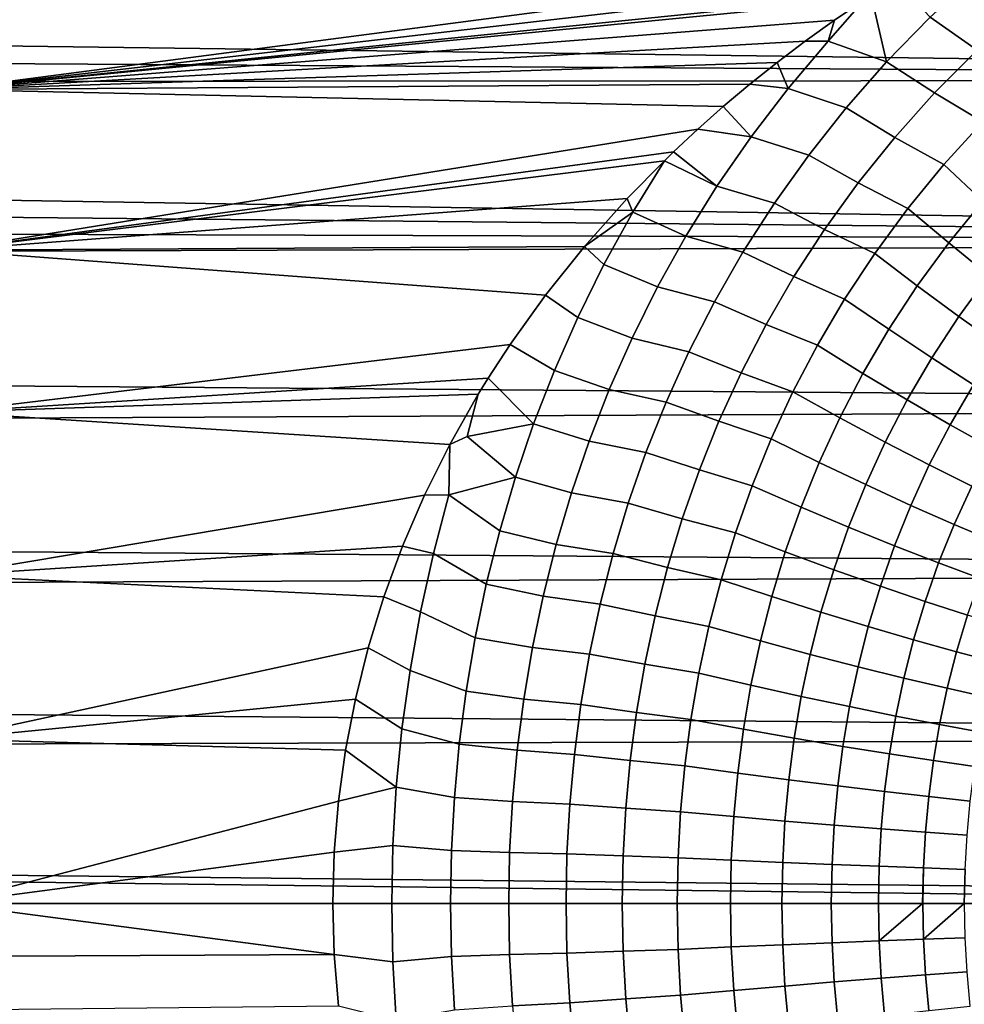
# Model space of a CAD drawing. Header units: metres. Extents: x -28 to 70, y -218 to 28.
# Tile 418 of 463: x 54.63 to 60.09, y -0.58 to 5.12. Entities that reach past the tile are written whole.
import ezdxf

# ---------------------------------------------------------------- set-up
doc = ezdxf.new("R2010")
doc.units = ezdxf.units.M
doc.layers.add('solid_10_261_432_XXX', color=7, linetype='CONTINUOUS')

msp = doc.modelspace()

# ---------------------------------------------------------------- linework, layer by layer
at = {"layer": 'solid_10_261_432_XXX'}
for points in [[(29.44335, 5.301906, 94.715553), (29.322201, 5.585927, 94.795898), (69.439003, 5.70188, 94.830009), (69.439003, 4.771931, 94.577621)], [(59.876007, 5.462117, 133.239685), (60.063484, 5.570206, 133.208664), (54.200001, 5.634651, 133.189865), (54.200001, 4.715178, 133.436234)], [(59.693401, 5.350714, 133.270966), (59.876007, 5.462117, 133.239685), (54.200001, 4.715178, 133.436234)], [(59.896965, 5.134295, 133.340668), (60.16951, 4.944592, 133.42569), (60.434612, 5.183936, 133.352249), (60.167065, 5.38321, 133.267853)], [(59.555134, 5.262065, 133.295349), (59.693401, 5.350714, 133.270966), (54.200001, 4.715178, 133.436234)], [(59.644711, 4.875944, 133.413971), (59.896965, 5.134295, 133.340668), (59.693401, 5.350714, 133.270966), (59.555134, 5.262065, 133.295349)], [(29.557314, 5.022706, 94.640961), (29.44335, 5.301906, 94.715553), (69.439003, 4.771931, 94.577621)], [(59.515556, 5.235993, 133.302444), (59.555134, 5.262065, 133.295349), (54.200001, 4.715178, 133.436234)], [(59.644711, 4.875944, 133.413971), (59.555134, 5.262065, 133.295349), (59.515556, 5.235993, 133.302444), (59.305927, 4.995977, 133.366714)], [(59.342369, 5.117973, 133.334076), (59.515556, 5.235993, 133.302444), (54.200001, 4.715178, 133.436234)], [(59.305927, 4.995977, 133.366714), (59.515556, 5.235993, 133.302444), (59.342369, 5.117973, 133.334076)], [(59.644711, 4.875944, 133.413971), (59.922066, 4.695804, 133.499847), (60.16951, 4.944592, 133.42569), (59.896965, 5.134295, 133.340668)], [(59.173954, 4.996886, 133.365723), (59.342369, 5.117973, 133.334076), (54.200001, 4.715178, 133.436234)], [(59.305927, 4.995977, 133.366714), (59.342369, 5.117973, 133.334076), (59.173954, 4.996886, 133.365723)], [(29.663946, 4.748678, 94.571922), (29.557314, 5.022706, 94.640961), (69.439003, 4.771931, 94.577621)], [(59.010311, 4.872769, 133.397324), (59.173954, 4.996886, 133.365723), (54.200001, 4.715178, 133.436234)], [(59.074177, 4.722131, 133.437561), (59.305927, 4.995977, 133.366714), (59.173954, 4.996886, 133.365723), (59.010311, 4.872769, 133.397324)], [(59.074177, 4.722131, 133.437561), (59.410358, 4.609473, 133.48703), (59.644711, 4.875944, 133.413971), (59.305927, 4.995977, 133.366714)], [(59.922066, 4.695804, 133.499847), (60.20237, 4.528592, 133.604416), (60.446159, 4.76791, 133.529327), (60.16951, 4.944592, 133.42569)], [(58.852051, 4.746294, 133.42865), (59.010311, 4.872769, 133.397324), (54.200001, 4.715178, 133.436234)], [(59.074177, 4.722131, 133.437561), (59.010311, 4.872769, 133.397324), (58.852051, 4.746294, 133.42865)], [(59.410358, 4.609473, 133.48703), (59.692348, 4.438915, 133.573929), (59.922066, 4.695804, 133.499847), (59.644711, 4.875944, 133.413971)], [(29.763865, 4.478979, 94.50798), (29.663946, 4.748678, 94.571922), (69.439003, 4.771931, 94.577621), (69.439003, 3.830905, 94.370323)], [(58.699245, 4.617562, 133.459656), (58.852051, 4.746294, 133.42865), (54.200001, 4.715178, 133.436234)], [(58.859829, 4.441782, 133.507294), (59.074177, 4.722131, 133.437561), (58.852051, 4.746294, 133.42865), (58.699245, 4.617562, 133.459656)], [(58.552147, 4.487056, 133.490158), (58.699245, 4.617562, 133.459656), (54.200001, 4.715178, 133.436234), (54.200001, 3.785025, 133.63858)], [(58.859829, 4.441782, 133.507294), (59.193806, 4.336137, 133.559189), (59.410358, 4.609473, 133.48703), (59.074177, 4.722131, 133.437561)], [(59.692348, 4.438915, 133.573929), (59.976158, 4.281083, 133.679672), (60.20237, 4.528592, 133.604416), (59.922066, 4.695804, 133.499847)], [(58.859829, 4.441782, 133.507294), (58.699245, 4.617562, 133.459656), (58.552147, 4.487056, 133.490158)], [(59.193806, 4.336137, 133.559189), (59.48027, 4.17521, 133.647247), (59.692348, 4.438915, 133.573929), (59.410358, 4.609473, 133.48703)], [(60.202534, 4.069867, 133.824371), (60.417725, 4.306181, 133.749161), (60.20237, 4.528592, 133.604416), (59.976158, 4.281083, 133.679672)], [(29.857124, 4.21362, 94.448906), (29.763865, 4.478979, 94.50798), (69.439003, 3.830905, 94.370323)], [(58.410572, 4.354707, 133.520157), (58.552147, 4.487056, 133.490158), (54.200001, 3.785025, 133.63858)], [(58.662678, 4.156017, 133.575333), (58.859829, 4.441782, 133.507294), (58.552147, 4.487056, 133.490158), (58.410572, 4.354707, 133.520157)], [(58.662678, 4.156017, 133.575333), (58.994854, 4.057117, 133.629822), (59.193806, 4.336137, 133.559189), (58.859829, 4.441782, 133.507294)], [(59.48027, 4.17521, 133.647247), (59.767467, 4.026702, 133.754333), (59.976158, 4.281083, 133.679672), (59.692348, 4.438915, 133.573929)], [(58.35791, 4.303686, 133.531464), (58.410572, 4.354707, 133.520157), (54.200001, 3.785025, 133.63858)], [(58.662678, 4.156017, 133.575333), (58.410572, 4.354707, 133.520157), (58.35791, 4.303686, 133.531464)], [(58.994854, 4.057117, 133.629822), (59.285633, 3.905895, 133.719162), (59.48027, 4.17521, 133.647247), (59.193806, 4.336137, 133.559189)], [(58.143185, 4.084469, 133.578491), (58.35791, 4.303686, 133.531464), (54.200001, 3.785025, 133.63858)], [(58.174644, 4.004561, 133.595673), (58.35791, 4.303686, 133.531464), (58.143185, 4.084469, 133.578491)], [(58.174644, 4.004561, 133.595673), (58.482449, 3.865858, 133.641098), (58.662678, 4.156017, 133.575333), (58.35791, 4.303686, 133.531464)], [(60.004154, 3.827099, 133.899017), (60.202534, 4.069867, 133.824371), (59.976158, 4.281083, 133.679672), (59.767467, 4.026702, 133.754333)], [(29.943953, 3.95236, 94.394417), (29.857124, 4.21362, 94.448906), (69.439003, 3.830905, 94.370323)], [(59.285633, 3.905895, 133.719162), (59.576103, 3.76669, 133.827728), (59.767467, 4.026702, 133.754333), (59.48027, 4.17521, 133.647247)], [(58.482449, 3.865858, 133.641098), (58.813217, 3.773518, 133.698303), (58.994854, 4.057117, 133.629822), (58.662678, 4.156017, 133.575333)], [(57.896019, 3.807024, 133.634323), (58.143185, 4.084469, 133.578491), (54.200001, 3.785025, 133.63858)], [(58.174644, 4.004561, 133.595673), (58.143185, 4.084469, 133.578491), (57.896019, 3.807024, 133.634323)], [(58.813217, 3.773518, 133.698303), (59.108147, 3.632102, 133.789017), (59.285633, 3.905895, 133.719162), (58.994854, 4.057117, 133.629822)], [(60.235733, 3.637616, 134.064148), (60.424316, 3.869009, 133.989487), (60.202534, 4.069867, 133.824371), (60.004154, 3.827099, 133.899017)], [(58.174644, 4.004561, 133.595673), (57.896019, 3.807024, 133.634323), (58.007481, 3.701545, 133.65712)], [(58.007481, 3.701545, 133.65712), (58.318771, 3.57226, 133.704025), (58.482449, 3.865858, 133.641098), (58.174644, 4.004561, 133.595673)], [(59.822376, 3.579074, 133.972458), (60.004154, 3.827099, 133.899017), (59.767467, 4.026702, 133.754333), (59.576103, 3.76669, 133.827728)], [(30.024754, 3.69464, 94.344223), (29.943953, 3.95236, 94.394417), (69.439003, 3.830905, 94.370323)], [(59.108147, 3.632102, 133.789017), (59.401772, 3.502208, 133.899185), (59.576103, 3.76669, 133.827728), (59.285633, 3.905895, 133.719162)], [(30.168392, 3.190269, 94.256088), (30.024754, 3.69464, 94.344223), (69.439003, 3.830905, 94.370323), (69.439003, 2.880987, 94.208588)], [(58.318771, 3.57226, 133.704025), (58.648521, 3.48637, 133.764023), (58.813217, 3.773518, 133.698303), (58.482449, 3.865858, 133.641098)], [(60.063023, 3.401286, 134.137619), (60.235733, 3.637616, 134.064148), (60.004154, 3.827099, 133.899017), (59.822376, 3.579074, 133.972458)], [(57.669899, 3.524557, 133.686981), (57.896019, 3.807024, 133.634323), (54.200001, 3.785025, 133.63858)], [(57.465107, 3.238914, 133.735992), (57.669899, 3.524557, 133.686981), (54.200001, 3.785025, 133.63858), (54.200001, 2.846297, 133.796432)], [(57.856503, 3.395797, 133.715286), (58.007481, 3.701545, 133.65712), (57.896019, 3.807024, 133.634323), (57.669899, 3.524557, 133.686981)], [(58.648521, 3.48637, 133.764023), (58.947426, 3.354879, 133.856155), (59.108147, 3.632102, 133.789017), (58.813217, 3.773518, 133.698303)], [(59.656914, 3.326911, 134.043991), (59.822376, 3.579074, 133.972458), (59.576103, 3.76669, 133.827728), (59.401772, 3.502208, 133.899185)], [(57.856503, 3.395797, 133.715286), (58.1712, 3.276114, 133.763687), (58.318771, 3.57226, 133.704025), (58.007481, 3.701545, 133.65712)], [(58.947426, 3.354879, 133.856155), (59.244091, 3.234335, 133.968002), (59.401772, 3.502208, 133.899185), (59.108147, 3.632102, 133.789017)], [(60.296913, 3.234157, 134.322433), (60.461124, 3.459137, 134.248917), (60.235733, 3.637616, 134.064148), (60.063023, 3.401286, 134.137619)], [(58.1712, 3.276114, 133.763687), (58.500294, 3.196635, 133.826462), (58.648521, 3.48637, 133.764023), (58.318771, 3.57226, 133.704025)], [(59.905899, 3.161095, 134.209244), (60.063023, 3.401286, 134.137619), (59.822376, 3.579074, 133.972458), (59.656914, 3.326911, 134.043991)], [(57.721268, 3.08808, 133.769775), (57.856503, 3.395797, 133.715286), (57.669899, 3.524557, 133.686981), (57.465107, 3.238914, 133.735992)], [(58.500294, 3.196635, 133.826462), (58.802998, 3.075207, 133.920029), (58.947426, 3.354879, 133.856155), (58.648521, 3.48637, 133.764023)], [(59.507389, 3.071649, 134.11293), (59.656914, 3.326911, 134.043991), (59.401772, 3.502208, 133.899185), (59.244091, 3.234335, 133.968002)], [(57.721268, 3.08808, 133.769775), (58.039249, 2.978209, 133.819626), (58.1712, 3.276114, 133.763687), (57.856503, 3.395797, 133.715286)], [(60.147564, 3.005534, 134.394165), (60.296913, 3.234157, 134.322433), (60.063023, 3.401286, 134.137619), (59.905899, 3.161095, 134.209244)], [(58.802998, 3.075207, 133.920029), (59.102585, 2.964073, 134.033585), (59.244091, 3.234335, 133.968002), (58.947426, 3.354879, 133.856155)], [(59.764, 2.918037, 134.27832), (59.905899, 3.161095, 134.209244), (59.656914, 3.326911, 134.043991), (59.507389, 3.071649, 134.11293)], [(58.039249, 2.978209, 133.819626), (58.368008, 2.905172, 133.885117), (58.500294, 3.196635, 133.826462), (58.1712, 3.276114, 133.763687)], [(57.338051, 3.043814, 133.767029), (57.465107, 3.238914, 133.735992), (54.200001, 2.846297, 133.796432)], [(57.601292, 2.779052, 133.820206), (57.721268, 3.08808, 133.769775), (57.465107, 3.238914, 133.735992), (57.338051, 3.043814, 133.767029)], [(58.368008, 2.905172, 133.885117), (58.674301, 2.793965, 133.980118), (58.802998, 3.075207, 133.920029), (58.500294, 3.196635, 133.826462)], [(59.373325, 2.81425, 134.178665), (59.507389, 3.071649, 134.11293), (59.244091, 3.234335, 133.968002), (59.102585, 2.964073, 134.033585)], [(30.289236, 2.700043, 94.18309), (30.168392, 3.190269, 94.256088), (69.439003, 2.880987, 94.208588)], [(60.012718, 2.77422, 134.463394), (60.147564, 3.005534, 134.394165), (59.905899, 3.161095, 134.209244), (59.764, 2.918037, 134.27832)], [(57.601292, 2.779052, 133.820206), (57.922409, 2.679221, 133.87146), (58.039249, 2.978209, 133.819626), (57.721268, 3.08808, 133.769775)], [(57.280895, 2.950644, 133.781143), (57.338051, 3.043814, 133.767029), (54.200001, 2.846297, 133.796432)], [(57.601292, 2.779052, 133.820206), (57.338051, 3.043814, 133.767029), (57.280895, 2.950644, 133.781143), (57.21682, 2.706325, 133.816544)], [(58.674301, 2.793965, 133.980118), (58.976677, 2.692327, 134.095383), (59.102585, 2.964073, 134.033585), (58.802998, 3.075207, 133.920029)], [(59.636848, 2.673038, 134.344223), (59.764, 2.918037, 134.27832), (59.507389, 3.071649, 134.11293), (59.373325, 2.81425, 134.178665)], [(57.922409, 2.679221, 133.87146), (58.25111, 2.61272, 133.93956), (58.368008, 2.905172, 133.885117), (58.039249, 2.978209, 133.819626)], [(60.252388, 2.640867, 134.667282), (60.380779, 2.860955, 134.597885), (60.147564, 3.005534, 134.394165), (60.012718, 2.77422, 134.463394)], [(57.116005, 2.659312, 133.822418), (57.280895, 2.950644, 133.781143), (54.200001, 2.846297, 133.796432)], [(57.21682, 2.706325, 133.816544), (57.280895, 2.950644, 133.781143), (57.116005, 2.659312, 133.822418)], [(59.254158, 2.555583, 134.240646), (59.373325, 2.81425, 134.178665), (59.102585, 2.964073, 134.033585), (58.976677, 2.692327, 134.095383)], [(59.891926, 2.541095, 134.529495), (60.012718, 2.77422, 134.463394), (59.764, 2.918037, 134.27832), (59.636848, 2.673038, 134.344223)], [(30.388596, 2.223244, 94.123955), (30.289236, 2.700043, 94.18309), (69.439003, 2.880987, 94.208588), (69.439003, 1.924381, 94.092796)], [(58.25111, 2.61272, 133.93956), (58.560772, 2.511906, 134.035965), (58.674301, 2.793965, 133.980118), (58.368008, 2.905172, 133.885117)], [(56.969944, 2.365515, 133.859619), (57.116005, 2.659312, 133.822418), (54.200001, 2.846297, 133.796432), (54.200001, 1.901121, 133.909439)], [(59.523907, 2.426924, 134.406418), (59.636848, 2.673038, 134.344223), (59.373325, 2.81425, 134.178665), (59.254158, 2.555583, 134.240646)], [(57.21682, 2.706325, 133.816544), (57.496014, 2.469302, 133.866211), (57.601292, 2.779052, 133.820206)], [(57.496014, 2.469302, 133.866211), (57.820099, 2.379747, 133.918777), (57.922409, 2.679221, 133.87146), (57.601292, 2.779052, 133.820206)], [(58.560772, 2.511906, 134.035965), (58.865772, 2.419873, 134.152893), (58.976677, 2.692327, 134.095383), (58.674301, 2.793965, 133.980118)], [(60.13736, 2.419038, 134.733597), (60.252388, 2.640867, 134.667282), (60.012718, 2.77422, 134.463394), (59.891926, 2.541095, 134.529495)], [(57.496014, 2.469302, 133.866211), (57.21682, 2.706325, 133.816544), (57.116005, 2.659312, 133.822418), (57.111034, 2.367614, 133.861069)], [(59.1493, 2.296393, 134.298355), (59.254158, 2.555583, 134.240646), (58.976677, 2.692327, 134.095383), (58.865772, 2.419873, 134.152893)], [(57.111034, 2.367614, 133.861069), (57.116005, 2.659312, 133.822418), (56.969944, 2.365515, 133.859619)], [(57.820099, 2.379747, 133.918777), (58.148987, 2.319914, 133.989365), (58.25111, 2.61272, 133.93956), (57.922409, 2.679221, 133.87146)], [(59.78466, 2.30695, 134.591919), (59.891926, 2.541095, 134.529495), (59.636848, 2.673038, 134.344223), (59.523907, 2.426924, 134.406418)], [(58.148987, 2.319914, 133.989365), (58.461769, 2.229672, 134.087082), (58.560772, 2.511906, 134.035965), (58.25111, 2.61272, 133.93956)], [(58.461769, 2.229672, 134.087082), (58.76923, 2.147368, 134.205612), (58.865772, 2.419873, 134.152893), (58.560772, 2.511906, 134.035965)], [(59.424595, 2.180409, 134.464355), (59.523907, 2.426924, 134.406418), (59.254158, 2.555583, 134.240646), (59.1493, 2.296393, 134.298355)], [(60.035202, 2.196222, 134.79628), (60.13736, 2.419038, 134.733597), (59.891926, 2.541095, 134.529495), (59.78466, 2.30695, 134.591919)], [(57.111034, 2.367614, 133.861069), (57.404846, 2.159326, 133.907455), (57.496014, 2.469302, 133.866211)], [(57.404846, 2.159326, 133.907455), (57.731674, 2.080284, 133.961243), (57.820099, 2.379747, 133.918777), (57.496014, 2.469302, 133.866211)], [(59.058121, 2.037303, 134.351303), (59.1493, 2.296393, 134.298355), (58.865772, 2.419873, 134.152893), (58.76923, 2.147368, 134.205612)], [(59.690372, 2.072464, 134.650116), (59.78466, 2.30695, 134.591919), (59.523907, 2.426924, 134.406418), (59.424595, 2.180409, 134.464355)], [(60.274361, 2.095257, 135.018555), (60.372009, 2.307439, 134.955597), (60.13736, 2.419038, 134.733597), (60.035202, 2.196222, 134.79628)], [(56.842865, 2.07116, 133.892471), (56.969944, 2.365515, 133.859619), (54.200001, 1.901121, 133.909439)], [(57.111034, 2.367614, 133.861069), (56.969944, 2.365515, 133.859619), (56.842865, 2.07116, 133.892471), (57.020935, 2.02862, 133.900253)], [(57.111034, 2.367614, 133.861069), (57.020935, 2.02862, 133.900253), (57.327263, 1.849494, 133.943726), (57.404846, 2.159326, 133.907455)], [(57.731674, 2.080284, 133.961243), (58.060932, 2.027288, 134.034119), (58.148987, 2.319914, 133.989365), (57.820099, 2.379747, 133.918777)], [(58.060932, 2.027288, 134.034119), (58.376572, 1.947801, 134.133072), (58.461769, 2.229672, 134.087082), (58.148987, 2.319914, 133.989365)], [(59.338303, 1.934088, 134.517548), (59.424595, 2.180409, 134.464355), (59.1493, 2.296393, 134.298355), (59.058121, 2.037303, 134.351303)], [(59.945389, 1.973062, 134.854767), (60.035202, 2.196222, 134.79628), (59.78466, 2.30695, 134.591919), (59.690372, 2.072464, 134.650116)], [(58.376572, 1.947801, 134.133072), (58.686302, 1.875357, 134.253098), (58.76923, 2.147368, 134.205612), (58.461769, 2.229672, 134.087082)], [(30.467691, 1.758865, 94.077492), (30.388596, 2.223244, 94.123955), (69.439003, 1.924381, 94.092796)], [(59.608471, 1.838203, 134.703598), (59.690372, 2.072464, 134.650116), (59.424595, 2.180409, 134.464355), (59.338303, 1.934088, 134.517548)], [(60.18845, 1.882667, 135.077362), (60.274361, 2.095257, 135.018555), (60.035202, 2.196222, 134.79628), (59.945389, 1.973062, 134.854767)], [(57.327263, 1.849494, 133.943726), (57.65657, 1.781202, 133.998596), (57.731674, 2.080284, 133.961243), (57.404846, 2.159326, 133.907455)], [(58.979881, 1.778833, 134.399017), (59.058121, 2.037303, 134.351303), (58.76923, 2.147368, 134.205612), (58.686302, 1.875357, 134.253098)], [(56.73436, 1.777037, 133.920898), (56.842865, 2.07116, 133.892471), (54.200001, 1.901121, 133.909439)], [(56.94598, 1.689698, 133.933868), (57.020935, 2.02862, 133.900253), (56.842865, 2.07116, 133.892471), (56.73436, 1.777037, 133.920898)], [(57.65657, 1.781202, 133.998596), (57.986305, 1.735239, 134.073517), (58.060932, 2.027288, 134.034119), (57.731674, 2.080284, 133.961243)], [(59.867359, 1.750098, 134.908554), (59.945389, 1.973062, 134.854767), (59.690372, 2.072464, 134.650116), (59.608471, 1.838203, 134.703598)], [(57.020935, 2.02862, 133.900253), (56.94598, 1.689698, 133.933868), (57.262753, 1.540051, 133.974808), (57.327263, 1.849494, 133.943726)], [(57.986305, 1.735239, 134.073517), (58.304497, 1.666686, 134.173615), (58.376572, 1.947801, 134.133072), (58.060932, 2.027288, 134.034119)], [(59.264313, 1.68845, 134.565521), (59.338303, 1.934088, 134.517548), (59.058121, 2.037303, 134.351303), (58.979881, 1.778833, 134.399017)], [(58.304497, 1.666686, 134.173615), (58.616272, 1.604243, 134.294983), (58.686302, 1.875357, 134.253098), (58.376572, 1.947801, 134.133072)], [(60.113762, 1.670183, 135.13147), (60.18845, 1.882667, 135.077362), (59.945389, 1.973062, 134.854767), (59.867359, 1.750098, 134.908554)], [(30.527576, 1.305742, 94.042671), (30.467691, 1.758865, 94.077492), (69.439003, 1.924381, 94.092796), (69.439003, 0.963309, 94.023216)], [(56.643227, 1.481542, 133.945053), (56.73436, 1.777037, 133.920898), (54.200001, 1.901121, 133.909439), (54.200001, 0.951638, 133.977341)], [(59.538269, 1.604633, 134.751846), (59.608471, 1.838203, 134.703598), (59.338303, 1.934088, 134.517548), (59.264313, 1.68845, 134.565521)], [(57.262753, 1.540051, 133.974808), (57.594246, 1.482738, 134.03064), (57.65657, 1.781202, 133.998596), (57.327263, 1.849494, 133.943726)], [(58.913879, 1.521356, 134.441132), (58.979881, 1.778833, 134.399017), (58.686302, 1.875357, 134.253098), (58.616272, 1.604243, 134.294983)], [(59.800468, 1.527773, 134.957123), (59.867359, 1.750098, 134.908554), (59.608471, 1.838203, 134.703598), (59.538269, 1.604633, 134.751846)], [(56.885544, 1.351063, 133.961655), (56.94598, 1.689698, 133.933868), (56.73436, 1.777037, 133.920898), (56.643227, 1.481542, 133.945053)], [(57.594246, 1.482738, 134.03064), (57.924519, 1.44402, 134.107346), (57.986305, 1.735239, 134.073517), (57.65657, 1.781202, 133.998596)], [(59.201942, 1.443851, 134.607895), (59.264313, 1.68845, 134.565521), (58.979881, 1.778833, 134.399017), (58.913879, 1.521356, 134.441132)], [(57.924519, 1.44402, 134.107346), (58.24493, 1.386577, 134.20842), (58.304497, 1.666686, 134.173615), (57.986305, 1.735239, 134.073517)], [(60.049686, 1.458228, 135.180389), (60.113762, 1.670183, 135.13147), (59.867359, 1.750098, 134.908554), (59.800468, 1.527773, 134.957123)], [(56.94598, 1.689698, 133.933868), (56.885544, 1.351063, 133.961655), (57.210751, 1.231124, 134.000473), (57.262753, 1.540051, 133.974808)], [(58.24493, 1.386577, 134.20842), (58.558495, 1.334274, 134.330994), (58.616272, 1.604243, 134.294983), (58.304497, 1.666686, 134.173615)], [(59.479111, 1.372089, 134.794495), (59.538269, 1.604633, 134.751846), (59.264313, 1.68845, 134.565521), (59.201942, 1.443851, 134.607895)], [(60.284763, 1.396324, 135.420609), (60.346527, 1.598832, 135.371323), (60.113762, 1.670183, 135.13147), (60.049686, 1.458228, 135.180389)], [(58.859486, 1.265101, 134.477341), (58.913879, 1.521356, 134.441132), (58.616272, 1.604243, 134.294983), (58.558495, 1.334274, 134.330994)], [(59.744091, 1.306407, 135.000092), (59.800468, 1.527773, 134.957123), (59.538269, 1.604633, 134.751846), (59.479111, 1.372089, 134.794495)], [(57.210751, 1.231124, 134.000473), (57.544098, 1.184997, 134.057098), (57.594246, 1.482738, 134.03064), (57.262753, 1.540051, 133.974808)], [(59.150574, 1.200498, 134.644348), (59.201942, 1.443851, 134.607895), (58.913879, 1.521356, 134.441132), (58.859486, 1.265101, 134.477341)], [(59.995647, 1.24711, 135.223694), (60.049686, 1.458228, 135.180389), (59.800468, 1.527773, 134.957123), (59.744091, 1.306407, 135.000092)], [(56.569096, 1.185064, 133.964859), (56.643227, 1.481542, 133.945053), (54.200001, 0.951638, 133.977341)], [(56.839092, 1.012797, 133.983414), (56.885544, 1.351063, 133.961655), (56.643227, 1.481542, 133.945053), (56.569096, 1.185064, 133.964859)], [(57.544098, 1.184997, 134.057098), (57.874916, 1.153729, 134.135315), (57.924519, 1.44402, 134.107346), (57.594246, 1.482738, 134.03064)], [(57.874916, 1.153729, 134.135315), (58.197197, 1.107558, 134.237228), (58.24493, 1.386577, 134.20842), (57.924519, 1.44402, 134.107346)], [(59.430405, 1.140768, 134.831223), (59.479111, 1.372089, 134.794495), (59.201942, 1.443851, 134.607895), (59.150574, 1.200498, 134.644348)], [(60.232601, 1.194477, 135.464279), (60.284763, 1.396324, 135.420609), (60.049686, 1.458228, 135.180389), (59.995647, 1.24711, 135.223694)], [(58.197197, 1.107558, 134.237228), (58.512276, 1.065531, 134.360825), (58.558495, 1.334274, 134.330994), (58.24493, 1.386577, 134.20842)], [(59.69767, 1.086188, 135.037094), (59.744091, 1.306407, 135.000092), (59.479111, 1.372089, 134.794495), (59.430405, 1.140768, 134.831223)], [(56.885544, 1.351063, 133.961655), (56.839092, 1.012797, 133.983414), (57.170799, 0.922721, 134.020554), (57.210751, 1.231124, 134.000473)], [(58.816013, 1.01013, 134.507355), (58.859486, 1.265101, 134.477341), (58.558495, 1.334274, 134.330994), (58.512276, 1.065531, 134.360825)], [(30.569147, 0.862548, 94.018608), (30.527576, 1.305742, 94.042671), (69.439003, 0.963309, 94.023216)], [(59.109554, 0.958444, 134.674561), (59.150574, 1.200498, 134.644348), (58.859486, 1.265101, 134.477341), (58.816013, 1.01013, 134.507355)], [(59.951115, 1.037014, 135.261032), (59.995647, 1.24711, 135.223694), (59.744091, 1.306407, 135.000092), (59.69767, 1.086188, 135.037094)], [(57.170799, 0.922721, 134.020554), (57.505623, 0.887961, 134.07782), (57.544098, 1.184997, 134.057098), (57.210751, 1.231124, 134.000473)], [(59.391521, 0.910713, 134.861679), (59.430405, 1.140768, 134.831223), (59.150574, 1.200498, 134.644348), (59.109554, 0.958444, 134.674561)], [(60.189564, 0.993476, 135.501953), (60.232601, 1.194477, 135.464279), (59.995647, 1.24711, 135.223694), (59.951115, 1.037014, 135.261032)], [(56.512016, 0.88946, 133.980209), (56.569096, 1.185064, 133.964859), (54.200001, 0.951638, 133.977341)], [(56.806282, 0.67487, 133.9991), (56.839092, 1.012797, 133.983414), (56.569096, 1.185064, 133.964859), (56.512016, 0.88946, 133.980209)], [(57.505623, 0.887961, 134.07782), (57.836933, 0.86433, 134.157242), (57.874916, 1.153729, 134.135315), (57.544098, 1.184997, 134.057098)], [(57.836933, 0.86433, 134.157242), (58.160698, 0.829571, 134.259811), (58.197197, 1.107558, 134.237228), (57.874916, 1.153729, 134.135315)], [(58.160698, 0.829571, 134.259811), (58.47699, 0.797938, 134.384216), (58.512276, 1.065531, 134.360825), (58.197197, 1.107558, 134.237228)], [(59.660599, 0.86716, 135.067825), (59.69767, 1.086188, 135.037094), (59.430405, 1.140768, 134.831223), (59.391521, 0.910713, 134.861679)], [(59.915535, 0.827988, 135.292023), (59.951115, 1.037014, 135.261032), (59.69767, 1.086188, 135.037094), (59.660599, 0.86716, 135.067825)], [(58.782852, 0.756354, 134.530899), (58.816013, 1.01013, 134.507355), (58.512276, 1.065531, 134.360825), (58.47699, 0.797938, 134.384216)], [(60.155136, 0.793382, 135.533249), (60.189564, 0.993476, 135.501953), (59.951115, 1.037014, 135.261032), (59.915535, 0.827988, 135.292023)], [(56.839092, 1.012797, 133.983414), (56.806282, 0.67487, 133.9991), (57.142593, 0.614769, 134.035049), (57.170799, 0.922721, 134.020554)], [(59.078274, 0.71759, 134.698288), (59.109554, 0.958444, 134.674561), (58.816013, 1.01013, 134.507355), (58.782852, 0.756354, 134.530899)], [(30.593122, 0.427788, 94.004578), (30.569147, 0.862548, 94.018608), (69.439003, 0.963309, 94.023216), (69.439003, 0, 94)], [(56.471539, 0.594138, 133.99118), (56.512016, 0.88946, 133.980209), (54.200001, 0.951638, 133.977341), (54.200001, 0, 134)], [(57.142593, 0.614769, 134.035049), (57.478493, 0.591517, 134.092773), (57.505623, 0.887961, 134.07782), (57.170799, 0.922721, 134.020554)], [(59.361881, 0.681827, 134.885605), (59.391521, 0.910713, 134.861679), (59.109554, 0.958444, 134.674561), (59.078274, 0.71759, 134.698288)], [(56.806282, 0.67487, 133.9991), (56.512016, 0.88946, 133.980209), (56.471539, 0.594138, 133.99118)], [(57.478493, 0.591517, 134.092773), (57.810184, 0.575677, 134.173035), (57.836933, 0.86433, 134.157242), (57.505623, 0.887961, 134.07782)], [(57.810184, 0.575677, 134.173035), (58.135025, 0.552443, 134.276108), (58.160698, 0.829571, 134.259811), (57.836933, 0.86433, 134.157242)], [(59.632339, 0.649232, 135.091965), (59.660599, 0.86716, 135.067825), (59.391521, 0.910713, 134.861679), (59.361881, 0.681827, 134.885605)], [(59.888397, 0.619957, 135.316406), (59.915535, 0.827988, 135.292023), (59.660599, 0.86716, 135.067825), (59.632339, 0.649232, 135.091965)], [(58.135025, 0.552443, 134.276108), (58.452194, 0.531301, 134.401093), (58.47699, 0.797938, 134.384216), (58.160698, 0.829571, 134.259811)], [(60.128845, 0.59414, 135.557892), (60.155136, 0.793382, 135.533249), (59.915535, 0.827988, 135.292023), (59.888397, 0.619957, 135.316406)], [(58.759567, 0.503565, 134.547897), (58.782852, 0.756354, 134.530899), (58.47699, 0.797938, 134.384216), (58.452194, 0.531301, 134.401093)], [(59.056324, 0.477726, 134.715408), (59.078274, 0.71759, 134.698288), (58.782852, 0.756354, 134.530899), (58.759567, 0.503565, 134.547897)], [(59.341084, 0.453904, 134.902863), (59.361881, 0.681827, 134.885605), (59.078274, 0.71759, 134.698288), (59.056324, 0.477726, 134.715408)], [(56.806282, 0.67487, 133.9991), (56.471539, 0.594138, 133.99118), (56.447193, 0.297208, 133.997787), (56.786751, 0.337268, 134.00856)], [(56.806282, 0.67487, 133.9991), (56.786751, 0.337268, 134.00856), (57.125797, 0.30721, 134.043762), (57.142593, 0.614769, 134.035049)], [(59.612511, 0.432211, 135.10939), (59.632339, 0.649232, 135.091965), (59.361881, 0.681827, 134.885605), (59.341084, 0.453904, 134.902863)], [(59.869343, 0.412748, 135.334015), (59.888397, 0.619957, 135.316406), (59.632339, 0.649232, 135.091965), (59.612511, 0.432211, 135.10939)], [(56.447193, 0.297208, 133.997787), (56.471539, 0.594138, 133.99118), (54.200001, 0, 134)], [(57.125797, 0.30721, 134.043762), (57.462357, 0.295562, 134.101776), (57.478493, 0.591517, 134.092773), (57.142593, 0.614769, 134.035049)], [(57.462357, 0.295562, 134.101776), (57.794292, 0.287616, 134.182571), (57.810184, 0.575677, 134.173035), (57.478493, 0.591517, 134.092773)], [(57.794292, 0.287616, 134.182571), (58.119789, 0.275982, 134.285934), (58.135025, 0.552443, 134.276108), (57.810184, 0.575677, 134.173035)], [(60.110374, 0.395606, 135.575684), (60.128845, 0.59414, 135.557892), (59.888397, 0.619957, 135.316406), (59.869343, 0.412748, 135.334015)], [(58.119789, 0.275982, 134.285934), (58.437496, 0.265396, 134.411285), (58.452194, 0.531301, 134.401093), (58.135025, 0.552443, 134.276108)], [(58.74577, 0.251527, 134.558151), (58.759567, 0.503565, 134.547897), (58.452194, 0.531301, 134.401093), (58.437496, 0.265396, 134.411285)], [(59.043324, 0.238611, 134.725754), (59.056324, 0.477726, 134.715408), (58.759567, 0.503565, 134.547897), (58.74577, 0.251527, 134.558151)], [(59.328766, 0.226709, 134.9133), (59.341084, 0.453904, 134.902863), (59.056324, 0.477726, 134.715408), (59.043324, 0.238611, 134.725754)], [(30.593122, 0.427788, 94.004578), (69.439003, 0, 94), (64.5, 0, 94)], [(30.593122, 0.427788, 94.004578), (64.5, 0, 94), (54.200001, 0, 94)], [(59.600765, 0.215875, 135.119919), (59.612511, 0.432211, 135.10939), (59.341084, 0.453904, 134.902863), (59.328766, 0.226709, 134.9133)], [(59.858055, 0.206162, 135.34465), (59.869343, 0.412748, 135.334015), (59.612511, 0.432211, 135.10939), (59.600765, 0.215875, 135.119919)], [(60.099422, 0.197614, 135.586441), (60.110374, 0.395606, 135.575684), (59.869343, 0.412748, 135.334015), (59.858055, 0.206162, 135.34465)], [(56.447193, 0.297208, 133.997787), (54.200001, 0, 134), (56.439011, 0.000397, 134)], [(56.780212, 0, 134.011673), (56.786751, 0.337268, 134.00856), (56.447193, 0.297208, 133.997787), (56.439011, 0.000397, 134)], [(56.786751, 0.337268, 134.00856), (56.780212, 0, 134.011673), (57.120174, 0, 134.046631), (57.125797, 0.30721, 134.043762)], [(57.125797, 0.30721, 134.043762), (57.120174, 0, 134.046631), (57.456955, 0, 134.104736), (57.462357, 0.295562, 134.101776)], [(57.462357, 0.295562, 134.101776), (57.456955, 0, 134.104736), (57.788979, 0, 134.185699), (57.794292, 0.287616, 134.182571)], [(57.794292, 0.287616, 134.182571), (57.788979, 0, 134.185699), (58.114697, 0, 134.289169), (58.119789, 0.275982, 134.285934)], [(58.119789, 0.275982, 134.285934), (58.114697, 0, 134.289169), (58.432587, 0, 134.414642), (58.437496, 0.265396, 134.411285)], [(58.437496, 0.265396, 134.411285), (58.432587, 0, 134.414642), (58.741161, -0.000001, 134.561523), (58.74577, 0.251527, 134.558151)], [(58.74577, 0.251527, 134.558151), (58.741161, -0.000001, 134.561523), (59.038979, -0.000001, 134.729156), (59.043324, 0.238611, 134.725754)], [(59.043324, 0.238611, 134.725754), (59.038979, -0.000001, 134.729156), (59.324654, -0.000001, 134.916748), (59.328766, 0.226709, 134.9133)], [(59.328766, 0.226709, 134.9133), (59.324654, -0.000001, 134.916748), (59.596844, -0.000001, 135.123398), (59.600765, 0.215875, 135.119919)], [(59.600765, 0.215875, 135.119919), (59.596844, -0.000001, 135.123398), (59.851776, -0.000001, 135.345825), (59.858055, 0.206162, 135.34465)], [(59.858055, 0.206162, 135.34465), (59.851776, -0.000001, 135.345825), (59.854282, -0.000001, 135.348175)], [(59.858055, 0.206162, 135.34465), (59.854282, -0.000001, 135.348175), (60.093193, -0.000001, 135.58725), (60.099422, 0.197614, 135.586441)], [(60.099422, 0.197614, 135.586441), (60.093193, -0.000001, 135.58725), (60.095764, -0.000001, 135.589996)], [(54.200001, 0, 134), (56.447102, -0.295656, 133.997818), (56.439011, 0.000397, 134)], [(54.200001, -0.951638, 94.022652), (54.200001, 0, 94), (64.5, 0, 94), (64.5, -0.951638, 94.022652)], [(56.786751, -0.337261, 134.00856), (56.780212, 0, 134.011673), (56.439011, 0.000397, 134), (56.447102, -0.295656, 133.997818)], [(54.200001, 0, 134), (30.593111, -0.42743, 133.995438), (56.447102, -0.295656, 133.997818)], [(57.125797, -0.307217, 134.043762), (57.120174, 0, 134.046631), (56.780212, 0, 134.011673), (56.786751, -0.337261, 134.00856)], [(57.462357, -0.295562, 134.101776), (57.456955, 0, 134.104736), (57.120174, 0, 134.046631), (57.125797, -0.307217, 134.043762)], [(57.794292, -0.287629, 134.182571), (57.788979, 0, 134.185699), (57.456955, 0, 134.104736), (57.462357, -0.295562, 134.101776)], [(58.119789, -0.275933, 134.285934), (58.114697, 0, 134.289169), (57.788979, 0, 134.185699), (57.794292, -0.287629, 134.182571)], [(58.437496, -0.265391, 134.411285), (58.432587, 0, 134.414642), (58.114697, 0, 134.289169), (58.119789, -0.275933, 134.285934)], [(58.74577, -0.251522, 134.558151), (58.741161, -0.000001, 134.561523), (58.432587, 0, 134.414642), (58.437496, -0.265391, 134.411285)], [(59.043324, -0.238607, 134.725754), (59.038979, -0.000001, 134.729156), (58.741161, -0.000001, 134.561523), (58.74577, -0.251522, 134.558151)], [(59.328766, -0.226705, 134.9133), (59.324654, -0.000001, 134.916748), (59.038979, -0.000001, 134.729156), (59.043324, -0.238607, 134.725754)], [(59.600765, -0.215872, 135.119919), (59.596844, -0.000001, 135.123398), (59.324654, -0.000001, 134.916748), (59.328766, -0.226705, 134.9133)], [(59.851776, -0.000001, 135.345825), (59.596844, -0.000001, 135.123398), (59.600765, -0.215872, 135.119919)], [(59.858051, -0.206159, 135.34465), (59.854282, -0.000001, 135.348175), (59.851776, -0.000001, 135.345825), (59.600765, -0.215872, 135.119919)], [(60.093193, -0.000001, 135.58725), (59.854282, -0.000001, 135.348175), (59.858051, -0.206159, 135.34465)], [(60.099422, -0.19761, 135.586441), (60.095764, -0.000001, 135.589996), (60.093193, -0.000001, 135.58725), (59.858051, -0.206159, 135.34465)], [(59.341084, -0.453897, 134.902863), (59.328766, -0.226705, 134.9133), (59.043324, -0.238607, 134.725754), (59.056328, -0.477718, 134.715408)], [(59.612514, -0.432204, 135.10939), (59.600765, -0.215872, 135.119919), (59.328766, -0.226705, 134.9133), (59.341084, -0.453897, 134.902863)], [(59.869343, -0.412741, 135.334015), (59.858051, -0.206159, 135.34465), (59.600765, -0.215872, 135.119919), (59.612514, -0.432204, 135.10939)], [(60.110374, -0.395599, 135.575684), (60.099422, -0.19761, 135.586441), (59.858051, -0.206159, 135.34465), (59.869343, -0.412741, 135.334015)], [(58.135021, -0.552346, 134.276108), (58.119789, -0.275933, 134.285934), (57.794292, -0.287629, 134.182571), (57.810188, -0.575706, 134.173035)], [(58.452198, -0.531292, 134.401093), (58.437496, -0.265391, 134.411285), (58.119789, -0.275933, 134.285934), (58.135021, -0.552346, 134.276108)], [(58.759567, -0.503557, 134.547897), (58.74577, -0.251522, 134.558151), (58.437496, -0.265391, 134.411285), (58.452198, -0.531292, 134.401093)], [(59.056328, -0.477718, 134.715408), (59.043324, -0.238607, 134.725754), (58.74577, -0.251522, 134.558151), (58.759567, -0.503557, 134.547897)], [(30.569136, -0.862057, 133.981415), (56.471249, -0.591513, 133.991257), (56.447102, -0.295656, 133.997818), (30.593111, -0.42743, 133.995438)], [(56.806286, -0.67486, 133.9991), (56.786751, -0.337261, 134.00856), (56.447102, -0.295656, 133.997818), (56.471249, -0.591513, 133.991257)], [(57.125797, -0.307217, 134.043762), (56.786751, -0.337261, 134.00856), (56.806286, -0.67486, 133.9991), (57.142597, -0.614784, 134.035034)], [(57.478497, -0.591518, 134.092773), (57.462357, -0.295562, 134.101776), (57.125797, -0.307217, 134.043762), (57.142597, -0.614784, 134.035034)], [(57.810188, -0.575706, 134.173035), (57.794292, -0.287629, 134.182571), (57.462357, -0.295562, 134.101776), (57.478497, -0.591518, 134.092773)], [(60.128849, -0.594131, 135.557892), (60.110374, -0.395599, 135.575684), (59.869343, -0.412741, 135.334015), (59.888397, -0.619948, 135.316422)], [(59.361881, -0.681817, 134.885605), (59.341084, -0.453897, 134.902863), (59.056328, -0.477718, 134.715408), (59.078278, -0.717579, 134.698288)], [(59.632343, -0.649222, 135.091965), (59.612514, -0.432204, 135.10939), (59.341084, -0.453897, 134.902863), (59.361881, -0.681817, 134.885605)], [(59.888397, -0.619948, 135.316422), (59.869343, -0.412741, 135.334015), (59.612514, -0.432204, 135.10939), (59.632343, -0.649222, 135.091965)], [(58.782852, -0.756342, 134.530914), (58.759567, -0.503557, 134.547897), (58.452198, -0.531292, 134.401093), (58.476994, -0.797926, 134.384232)], [(59.078278, -0.717579, 134.698288), (59.056328, -0.477718, 134.715408), (58.759567, -0.503557, 134.547897), (58.782852, -0.756342, 134.530914)], [(58.160686, -0.829427, 134.259827), (58.135021, -0.552346, 134.276108), (57.810188, -0.575706, 134.173035), (57.836945, -0.864375, 134.157227)], [(58.476994, -0.797926, 134.384232), (58.452198, -0.531292, 134.401093), (58.135021, -0.552346, 134.276108), (58.160686, -0.829427, 134.259827)], [(57.836945, -0.864375, 134.157227), (57.810188, -0.575706, 134.173035), (57.478497, -0.591518, 134.092773), (57.50563, -0.887964, 134.077835)]]:
    msp.add_3dface(points, dxfattribs=at)

doc.saveas('drawing.dxf')
